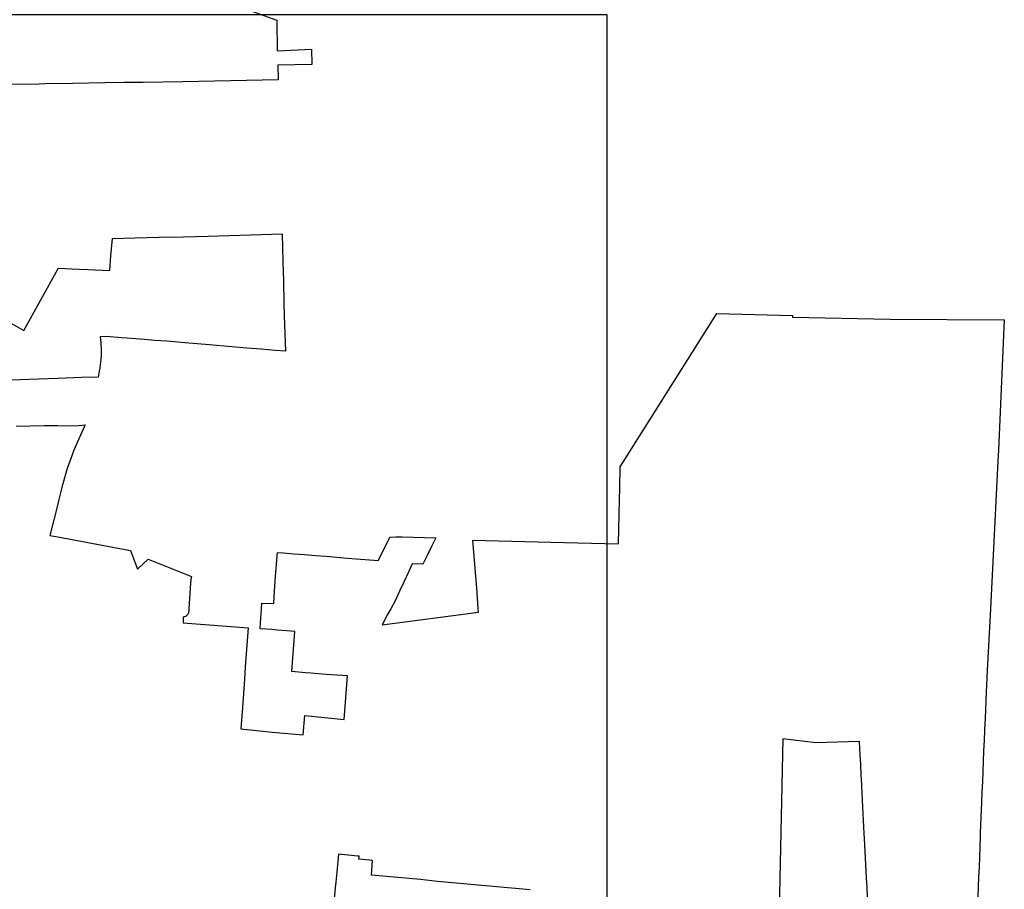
# Model space of a CAD drawing. Extents: x 2220236 to 2384410, y 720751 to 894131.
# Drawn here: x 2364615 to 2374598, y 817154 to 825974 of the extents above; entities that cross this region are included whole.
import ezdxf

# ---------------------------------------------------------------- set-up
doc = ezdxf.new("R2010")
doc.units = 0
doc.layers.add('Default', color=7, linetype='Continuous')

msp = doc.modelspace()

# ---------------------------------------------------------------- linework, layer by layer
at = {"layer": 'Default'}
for points in [[(2366959.8, 826064.8), (2367223.2, 825967.9), (2367225.2, 825656.9), (2367573.2, 825674.5), (2367577, 825518.8), (2367231.8, 825513.6), (2367236.2, 825362.9), (2366268, 825344.9), (2365867.2, 825338), (2365669.2, 825335.3), (2365479.2, 825332.8), (2365150.5, 825325.9), (2364871.8, 825321.7), (2364812, 825320.2), (2364236.5, 825313.7)], [(2366959.8, 826064.8), (2367223.2, 825967.9), (2367225.2, 825656.9), (2367573.2, 825674.5), (2367577, 825518.8), (2367231.8, 825513.6), (2367236.2, 825362.9), (2366268, 825344.9), (2365867.2, 825338), (2365669.2, 825335.3), (2365479.2, 825332.8), (2365150.5, 825325.9), (2364871.8, 825321.7), (2364812, 825320.2), (2364236.5, 825313.7)], [(2346103.7, 826026.5), (2370568.5, 826026.5), (2370568.5, 816974.7), (2346103.7, 816974.7), (2346103.7, 826026.5)], [(2364393, 822970), (2364656.5, 822820.2), (2365000, 823443.2), (2365004.8, 823452.1), (2365148, 823447.4), (2365218.5, 823441.9), (2365305.8, 823439.6), (2365527.2, 823431.4), (2365539.5, 823578.4), (2365555.2, 823754.4), (2365783.5, 823760.2), (2366028.2, 823768), (2366275.5, 823773), (2366527.2, 823779.6), (2367275.2, 823801.4), (2367282, 823517.9), (2367288.2, 823322), (2367294.2, 823099.7), (2367297, 822971.1), (2367308.5, 822612.3), (2367204.8, 822618.8), (2367063.8, 822633.3), (2366917, 822643.5), (2366767.2, 822655.5), (2366610, 822669.9), (2366539.8, 822675.4), (2366289.8, 822695.7), (2366108.2, 822711.9), (2365980.2, 822721.2), (2365881.2, 822729.4), (2365703.5, 822743.2), (2365649, 822747.2), (2365490.5, 822760.6), (2365430.8, 822756.7), (2365436.2, 822699.1), (2365440.2, 822617.2), (2365440, 822605.8), (2365440.5, 822564.8), (2365438.5, 822528.6), (2365435.5, 822500.5), (2365431, 822472.8), (2365425.8, 822439.9), (2365422, 822407.5), (2365412.2, 822349.1), (2365241.8, 822344.2), (2365000, 822334.4), (2364519.5, 822318.3)], [(2364393, 822970), (2364656.5, 822820.2), (2365000, 823443.2), (2365004.8, 823452.1), (2365148, 823447.4), (2365218.5, 823441.9), (2365305.8, 823439.6), (2365527.2, 823431.4), (2365539.5, 823578.4), (2365555.2, 823754.4), (2365783.5, 823760.2), (2366028.2, 823768), (2366275.5, 823773), (2366527.2, 823779.6), (2367275.2, 823801.4), (2367282, 823517.9), (2367288.2, 823322), (2367294.2, 823099.7), (2367297, 822971.1), (2367308.5, 822612.3), (2367204.8, 822618.8), (2367063.8, 822633.3), (2366917, 822643.5), (2366767.2, 822655.5), (2366610, 822669.9), (2366539.8, 822675.4), (2366289.8, 822695.7), (2366108.2, 822711.9), (2365980.2, 822721.2), (2365881.2, 822729.4), (2365703.5, 822743.2), (2365649, 822747.2), (2365490.5, 822760.6), (2365430.8, 822756.7), (2365436.2, 822699.1), (2365440.2, 822617.2), (2365440, 822605.8), (2365440.5, 822564.8), (2365438.5, 822528.6), (2365435.5, 822500.5), (2365431, 822472.8), (2365425.8, 822439.9), (2365422, 822407.5), (2365412.2, 822349.1), (2365241.8, 822344.2), (2365000, 822334.4), (2364519.5, 822318.3)], [(2364577.8, 821850.4), (2364866.8, 821857.5), (2365000, 821857.3), (2365092.8, 821855.7), (2365209.5, 821856.3), (2365278.8, 821864.6), (2365272.8, 821851.9), (2365244, 821789.6), (2365203.2, 821698.8), (2365164.8, 821607.4), (2365129.8, 821514.8), (2365097.5, 821421.2), (2365069.2, 821326.5), (2365043.5, 821230.5), (2365019.2, 821135.9), (2365011.8, 821106.2), (2365004.2, 821076.6), (2365000, 821060.1), (2364919.2, 820743.8), (2365000, 820728.6), (2365738, 820589), (2365808.5, 820401.8), (2365916.8, 820501.6), (2366355.8, 820327.2), (2366354.2, 820317.4), (2366353, 820307.6), (2366351.8, 820297.8), (2366350.5, 820288.1), (2366349.2, 820278.2), (2366348.2, 820268.4), (2366348.2, 820267.6), (2366347.2, 820258.6), (2366346.5, 820248.8), (2366345.5, 820238.9), (2366344.8, 820229.1), (2366344, 820219.2), (2366343.2, 820209.4), (2366330, 820000), (2366328.2, 819971.4), (2366327, 819963.6), (2366325, 819955.9), (2366322, 819948.6), (2366318, 819941.8), (2366313.2, 819935.6), (2366307.5, 819930), (2366301.2, 819925.2), (2366294.5, 819921.3), (2366287, 819918.3), (2366279.5, 819916.3), (2366271.5, 819915.4), (2366271.2, 819855.1), (2366931.2, 819805.9), (2366918.5, 819630.5), (2366901.2, 819411.4), (2366892.8, 819284.2), (2366873.8, 818998.8), (2366857, 818782.2), (2367176.2, 818749.4), (2367487.5, 818719.2), (2367505, 818916.6), (2367903.5, 818877.7), (2367937.2, 819318.1), (2367723.5, 819332.1), (2367566.2, 819345.4), (2367511.8, 819349.4), (2367373.2, 819362.6), (2367404.5, 819768.3), (2367324.2, 819774.3), (2367226.5, 819783.5), (2367171.8, 819787.6), (2367052.5, 819796.6), (2367056.5, 819856.4), (2367067, 820000), (2367070.8, 820054.9), (2367190.2, 820051.6), (2367198.8, 820176.7), (2367207.2, 820330.2), (2367228.8, 820571.1), (2367288.8, 820566.2), (2367393.8, 820557.6), (2367501.8, 820548.8), (2367613.2, 820539.8), (2367718.5, 820531.2), (2367829, 820522.2), (2367939.2, 820513.2), (2368251, 820487.8), (2368323.8, 820635.1), (2368368, 820724.9), (2368429.2, 820729.5), (2368492.5, 820727.9), (2368834.8, 820718.9), (2368790, 820629.2), (2368746, 820541.1), (2368701, 820451), (2368595.8, 820453.7), (2368552.8, 820362.9), (2368508.5, 820270.6), (2368466.5, 820179.4), (2368420.5, 820079.1), (2368376.8, 819999.9), (2368345, 819940.9), (2368288.8, 819837.7), (2369268, 819965.8), (2369265.2, 820000), (2369252.2, 820162.6), (2369210, 820696.6), (2370000, 820676.2), (2370686, 820658.6), (2370690, 820808.6), (2370696.8, 821104.5), (2370698.5, 821223.4), (2370704.8, 821439.4), (2371684, 822992.6), (2372449.8, 822973.4), (2372449.2, 822957.2), (2373440.8, 822937.8), (2374598.5, 822929.7), (2374539.8, 821607.7), (2374534.2, 821497.8), (2374460, 820000), (2374423.2, 819373.8), (2374413.8, 819152.5), (2374402.8, 818887.1), (2374397.8, 818770), (2374393.5, 818664.2), (2374389, 818557.4), (2374384.8, 818454.1), (2374380.2, 818347.1), (2374376, 818244.5), (2374371.5, 818141.6), (2374367, 818034.5), (2374361, 817882.2), (2374355, 817726.6), (2374353.2, 817681.7), (2374349.5, 817580.4), (2374345.8, 817479.6), (2374342, 817379.6), (2374338.2, 817279.8), (2374334.5, 817179.5), (2374330.2, 817078.8)], [(2364577.8, 821850.4), (2364866.8, 821857.5), (2365000, 821857.3), (2365092.8, 821855.7), (2365209.5, 821856.3), (2365278.8, 821864.6), (2365272.8, 821851.9), (2365244, 821789.6), (2365203.2, 821698.8), (2365164.8, 821607.4), (2365129.8, 821514.8), (2365097.5, 821421.2), (2365069.2, 821326.5), (2365043.5, 821230.5), (2365019.2, 821135.9), (2365011.8, 821106.2), (2365004.2, 821076.6), (2365000, 821060.1), (2364919.2, 820743.8), (2365000, 820728.6), (2365738, 820589), (2365808.5, 820401.8), (2365916.8, 820501.6), (2366355.8, 820327.2), (2366354.2, 820317.4), (2366353, 820307.6), (2366351.8, 820297.8), (2366350.5, 820288.1), (2366349.2, 820278.2), (2366348.2, 820268.4), (2366348.2, 820267.6), (2366347.2, 820258.6), (2366346.5, 820248.8), (2366345.5, 820238.9), (2366344.8, 820229.1), (2366344, 820219.2), (2366343.2, 820209.4), (2366330, 820000), (2366328.2, 819971.4), (2366327, 819963.6), (2366325, 819955.9), (2366322, 819948.6), (2366318, 819941.8), (2366313.2, 819935.6), (2366307.5, 819930), (2366301.2, 819925.2), (2366294.5, 819921.3), (2366287, 819918.3), (2366279.5, 819916.3), (2366271.5, 819915.4), (2366271.2, 819855.1), (2366931.2, 819805.9), (2366918.5, 819630.5), (2366901.2, 819411.4), (2366892.8, 819284.2), (2366873.8, 818998.8), (2366857, 818782.2), (2367176.2, 818749.4), (2367487.5, 818719.2), (2367505, 818916.6), (2367903.5, 818877.7), (2367937.2, 819318.1), (2367723.5, 819332.1), (2367566.2, 819345.4), (2367511.8, 819349.4), (2367373.2, 819362.6), (2367404.5, 819768.3), (2367324.2, 819774.3), (2367226.5, 819783.5), (2367171.8, 819787.6), (2367052.5, 819796.6), (2367056.5, 819856.4), (2367067, 820000), (2367070.8, 820054.9), (2367190.2, 820051.6), (2367198.8, 820176.7), (2367207.2, 820330.2), (2367228.8, 820571.1), (2367288.8, 820566.2), (2367393.8, 820557.6), (2367501.8, 820548.8), (2367613.2, 820539.8), (2367718.5, 820531.2), (2367829, 820522.2), (2367939.2, 820513.2), (2368251, 820487.8), (2368323.8, 820635.1), (2368368, 820724.9), (2368429.2, 820729.5), (2368492.5, 820727.9), (2368834.8, 820718.9), (2368790, 820629.2), (2368746, 820541.1), (2368701, 820451), (2368595.8, 820453.7), (2368552.8, 820362.9), (2368508.5, 820270.6), (2368466.5, 820179.4), (2368420.5, 820079.1), (2368376.8, 819999.9), (2368345, 819940.9), (2368288.8, 819837.7), (2369268, 819965.8), (2369265.2, 820000), (2369252.2, 820162.6), (2369210, 820696.6), (2370000, 820676.2), (2370686, 820658.6), (2370690, 820808.6), (2370696.8, 821104.5), (2370698.5, 821223.4), (2370704.8, 821439.4), (2371684, 822992.6), (2372449.8, 822973.4), (2372449.2, 822957.2), (2373440.8, 822937.8), (2374598.5, 822929.7), (2374539.8, 821607.7), (2374534.2, 821497.8), (2374460, 820000), (2374423.2, 819373.8), (2374413.8, 819152.5), (2374402.8, 818887.1), (2374397.8, 818770), (2374393.5, 818664.2), (2374389, 818557.4), (2374384.8, 818454.1), (2374380.2, 818347.1), (2374376, 818244.5), (2374371.5, 818141.6), (2374367, 818034.5), (2374361, 817882.2), (2374355, 817726.6), (2374353.2, 817681.7), (2374349.5, 817580.4), (2374345.8, 817479.6), (2374342, 817379.6), (2374338.2, 817279.8), (2374334.5, 817179.5), (2374330.2, 817078.8)], [(2373212.8, 817072.9), (2373207.5, 817171.2), (2373202, 817270.2), (2373180.2, 817670.9), (2373178.2, 817720.2), (2373157.8, 818126.3), (2373153.5, 818213.2), (2373148.2, 818316.6), (2373143, 818418.6), (2373138, 818519.4), (2373131.2, 818652.9), (2372688.2, 818637.9), (2372351.5, 818679.3), (2372291, 815841.9)], [(2373212.8, 817072.9), (2373207.5, 817171.2), (2373202, 817270.2), (2373180.2, 817670.9), (2373178.2, 817720.2), (2373157.8, 818126.3), (2373153.5, 818213.2), (2373148.2, 818316.6), (2373143, 818418.6), (2373138, 818519.4), (2373131.2, 818652.9), (2372688.2, 818637.9), (2372351.5, 818679.3), (2372291, 815841.9)], [(2369791.8, 817148.6), (2368851, 817233.5), (2368678.2, 817253.5), (2368180.5, 817297.8), (2368193.5, 817447.2), (2368053.5, 817460.7), (2368055.8, 817481.9), (2368056.5, 817489.4), (2368041.8, 817490.8), (2367845.8, 817508.9), (2367829, 817329.2), (2367819.8, 817227.8), (2367814.2, 817167.4), (2367800.8, 817023.5)], [(2369791.8, 817148.6), (2368851, 817233.5), (2368678.2, 817253.5), (2368180.5, 817297.8), (2368193.5, 817447.2), (2368053.5, 817460.7), (2368055.8, 817481.9), (2368056.5, 817489.4), (2368041.8, 817490.8), (2367845.8, 817508.9), (2367829, 817329.2), (2367819.8, 817227.8), (2367814.2, 817167.4), (2367800.8, 817023.5)]]:
    msp.add_lwpolyline(points, dxfattribs=at)

doc.saveas('drawing.dxf')
